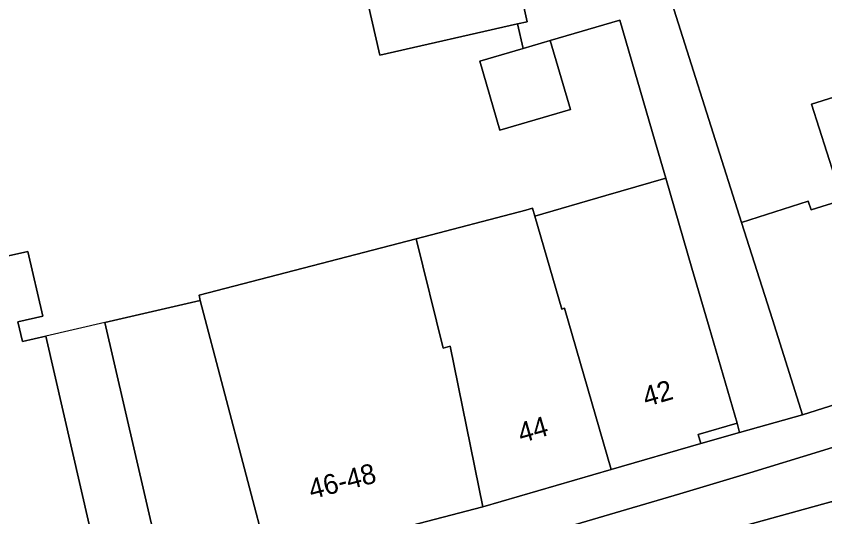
# Model space of a CAD drawing. Extents: x 158086 to 159499, y 382904 to 383981.
# Drawn here: x 159132.97 to 159173.48, y 383307.44 to 383332.5 of the extents above; entities that cross this region are included whole.
import ezdxf

# ---------------------------------------------------------------- set-up
doc = ezdxf.new("R2010")
doc.units = 0
for name, color, linetype in [('IMGEO_Erf', 7, 'Continuous'), ('IMGEO_Fietspad_gesloten', 7, 'Continuous'), ('IMGEO_Pand', 7, 'Continuous'), ('IMGEO_Pand_nummerreeks', 7, 'Continuous'), ('IMGEO_Pand_overbouw', 7, 'Continuous'), ('IMGEO_Rijbaan_lokaal_open', 7, 'Continuous'), ('IMGEO_Voetpad_open', 7, 'Continuous')]:
    doc.layers.add(name, color=color, linetype=linetype)

msp = doc.modelspace()

# ---------------------------------------------------------------- linework, layer by layer
at = {"layer": 'IMGEO_Erf'}
for points in [[(159163.634, 383340.074), (159169.31, 383322.179), (159172.649, 383323.238), (159172.789, 383322.797), (159174.343, 383323.291), (159172.819, 383328.094), (159175.628, 383328.985), (159175.728, 383329.017), (159175.813, 383328.75), (159175.988, 383328.201), (159176.265, 383328.288), (159177.048, 383328.537), (159178.238, 383328.914), (159180.08, 383329.498), (159182.563, 383330.286), (159184.162, 383325.244), (159186.175, 383325.883), (159184.567, 383330.949), (159186.87, 383331.68), (159188.464, 383326.655), (159190.708, 383327.391), (159191.1, 383328.407), (159185.737, 383345.546)], [(159140.464, 383303.973), (159137.413, 383317.162), (159142.199, 383318.266), (159142.138, 383318.528), (159153.005, 383321.357), (159158.5, 383322.788), (159158.836, 383322.885), (159158.951, 383322.489), (159162.504, 383323.521), (159165.514, 383324.395), (159164.988, 383326.205), (159163.217, 383332.294), (159159.731, 383331.28), (159160.736, 383327.819), (159157.198, 383326.791), (159156.193, 383330.252), (159158.372, 383330.885), (159158.093, 383332.111), (159151.19, 383330.54), (159150.404, 383333.991)], [(159130.861, 383320.119), (159133.557, 383320.725), (159134.307, 383317.487), (159133.051, 383317.196), (159133.289, 383316.219), (159134.455, 383316.48), (159137.504, 383303.29)]]:
    msp.add_lwpolyline(points, dxfattribs=at)
msp.add_lwpolyline([(159169.215, 383311.658), (159169.083, 383312.127), (159167.142, 383311.563), (159167.273, 383311.111)], close=True, dxfattribs=at)
at = {"layer": 'IMGEO_Fietspad_gesloten'}
for points in [[(159219.699, 383327.668), (159218.971, 383327.325), (159208.695, 383323.035), (159197.989, 383318.938), (159194.451, 383317.625), (159190.893, 383316.367), (159187.317, 383315.163), (159183.79, 383314.02), (159180.257, 383312.896), (159176.717, 383311.793), (159173.222, 383310.714), (159169.724, 383309.644), (159166.223, 383308.582), (159157.476, 383306.019), (159148.667, 383303.683), (159139.799, 383301.576), (159128.725, 383299.057), (159103.06, 383293.763), (159088.622, 383290.803), (159081.026, 383289.212), (159058.204, 383284.486)], [(159127.296, 383296.228), (159133.538, 383297.632), (159139.053, 383298.857), (159142.542, 383299.72), (159145.814, 383300.499), (159149.085, 383301.28), (159152.357, 383302.062), (159155.21, 383302.827), (159156.079, 383303.06), (159157.96, 383303.565), (159163.532, 383305.176), (159169.072, 383306.896), (159173.847, 383308.207), (159178.886, 383309.81), (159183.923, 383311.422), (159188.957, 383313.04), (159190.133, 383313.424), (159195.732, 383315.393), (159201.3, 383317.451), (159206.834, 383319.596), (159207.964, 383320.044), (159212.437, 383321.851), (159216.893, 383323.699), (159221.331, 383325.59)]]:
    msp.add_lwpolyline(points, dxfattribs=at)
at = {"layer": 'IMGEO_Pand'}
for points in [[(159157.796, 383335.668), (159156.396, 383335.369), (159150.404, 383333.991), (159151.19, 383330.54), (159158.093, 383332.111), (159158.578, 383332.221)], [(159159.731, 383331.28), (159158.372, 383330.885), (159156.193, 383330.252), (159157.198, 383326.791), (159160.736, 383327.819)], [(159175.988, 383328.201), (159175.813, 383328.75), (159175.728, 383329.017), (159175.628, 383328.985), (159172.819, 383328.094), (159174.343, 383323.291), (159172.789, 383322.797), (159172.649, 383323.238), (159169.31, 383322.179), (159170.854, 383317.312), (159172.366, 383312.546), (159179.894, 383314.934), (159177.417, 383322.687), (159177.709, 383322.78)], [(159162.786, 383309.809), (159167.273, 383311.111), (159167.142, 383311.563), (159169.083, 383312.127), (159167.689, 383316.929), (159166.826, 383319.883), (159165.514, 383324.395), (159162.504, 383323.521), (159158.951, 383322.489), (159160.302, 383317.839), (159160.445, 383317.88)], [(159158.951, 383322.489), (159158.836, 383322.885), (159158.5, 383322.788), (159153.005, 383321.357), (159154.367, 383315.88), (159154.711, 383315.98), (159156.345, 383307.94), (159162.786, 383309.809), (159160.445, 383317.88), (159160.302, 383317.839)], [(159156.345, 383307.94), (159154.711, 383315.98), (159154.367, 383315.88), (159153.005, 383321.357), (159142.138, 383318.528), (159142.199, 383318.266), (159145.646, 383305.156)], [(159126.356, 383309.723), (159128.136, 383301.177), (159137.504, 383303.29), (159134.455, 383316.48), (159133.289, 383316.219), (159133.051, 383317.196), (159134.307, 383317.487), (159133.557, 383320.725), (159130.861, 383320.119), (159131.816, 383315.875), (159125.504, 383314.43), (159125.382, 383314.402)], [(159145.646, 383305.156), (159142.199, 383318.266), (159137.413, 383317.162), (159140.464, 383303.973)]]:
    msp.add_lwpolyline(points, close=True, dxfattribs=at)
at = {"layer": 'IMGEO_Pand_overbouw'}
msp.add_lwpolyline([(159137.413, 383317.162), (159134.455, 383316.48), (159137.504, 383303.29), (159140.464, 383303.973)], close=True, dxfattribs=at)
at = {"layer": 'IMGEO_Rijbaan_lokaal_open'}
msp.add_lwpolyline([(159157.796, 383335.668), (159158.578, 383332.221), (159158.093, 383332.111), (159158.372, 383330.885), (159159.731, 383331.28), (159163.217, 383332.294), (159164.988, 383326.205), (159165.514, 383324.395), (159166.826, 383319.883), (159167.689, 383316.929), (159169.083, 383312.127), (159169.215, 383311.658), (159172.366, 383312.546), (159170.854, 383317.312), (159169.31, 383322.179), (159163.634, 383340.074)], dxfattribs=at)
msp.add_lwpolyline([(159173.847, 383308.207), (159169.072, 383306.896), (159169.848, 383304.287), (159170.038, 383303.635), (159171.629, 383304.104), (159173.219, 383304.573), (159174.809, 383305.044)], close=True, dxfattribs=at)
at = {"layer": 'IMGEO_Voetpad_open'}
for points in [[(159058.204, 383284.486), (159081.026, 383289.212), (159088.622, 383290.803), (159103.06, 383293.763), (159128.725, 383299.057), (159139.799, 383301.576), (159148.667, 383303.683), (159157.476, 383306.019), (159166.223, 383308.582), (159169.724, 383309.644), (159173.222, 383310.714), (159176.717, 383311.793), (159180.257, 383312.896), (159183.79, 383314.02), (159187.317, 383315.163), (159190.893, 383316.367), (159194.451, 383317.625), (159197.989, 383318.938), (159208.695, 383323.035), (159218.971, 383327.325), (159219.699, 383327.668), (159220.425, 383328.014), (159221.149, 383328.363), (159238.951, 383337.134)], [(159217.536, 383333.059), (159218.907, 383329.63), (159213.304, 383327.352), (159207.703, 383325.075), (159195.371, 383320.061), (159193.287, 383319.309), (159193.324, 383319.194), (159188.769, 383317.749), (159184.34, 383316.344), (159179.894, 383314.934), (159172.366, 383312.546), (159169.215, 383311.658), (159167.273, 383311.111), (159162.786, 383309.809), (159156.345, 383307.94), (159145.646, 383305.156), (159140.464, 383303.973), (159137.504, 383303.29), (159128.136, 383301.177)]]:
    msp.add_lwpolyline(points, dxfattribs=at)

# ---------------------------------------------------------------- texts
at = {"layer": 'IMGEO_Pand_nummerreeks'}
for s, rotation, p in [('42', 16.1833, (159164.527, 383312.938)), ('44', 16.1803, (159158.275, 383311.125)), ('46-48', 14.5856, (159147.773, 383308.314))]:
    msp.add_text(s, height=1, rotation=rotation, dxfattribs=at).set_placement(p)

doc.saveas('drawing.dxf')
